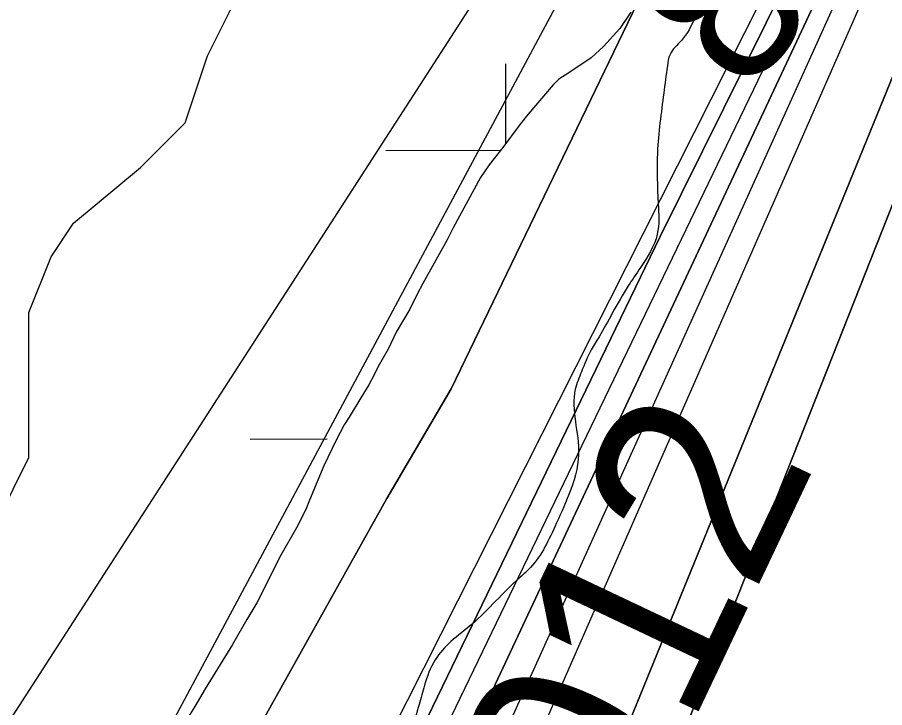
# Model space of a CAD drawing. Extents: x 3361039 to 3398939, y 576572 to 602007.
# Drawn here: x 3384961.7 to 3385323, y 598286.8 to 598574.6 of the extents above; entities that cross this region are included whole.
import ezdxf

# ---------------------------------------------------------------- set-up
doc = ezdxf.new("R2010")
doc.units = 0
for name, color, linetype in [('V-RIVR-EDGE', 7, 'Continuous'), ('V-RIVR-IDEN', 7, 'Continuous'), ('V-RIVR-RANG', 7, 'Continuous'), ('V-TOPO-DPTH', 7, 'Continuous'), ('V-TOPO-MINR', 7, 'Continuous'), ('V-TOPO-WATR', 7, 'Continuous'), ('V-WETL-SWMP', 7, 'Continuous')]:
    doc.layers.add(name, color=color, linetype=linetype)

msp = doc.modelspace()

# ---------------------------------------------------------------- linework, layer by layer
at = {"layer": 'V-RIVR-EDGE'}
msp.add_spline([(3385319.86, 599617.15), (3385311.39, 599591.95), (3385309.54, 599580.62), (3385310.59, 599561.97), (3385309.8, 599540.04), (3385308.68, 599529.81), (3385307.52, 599501.66), (3385304.54, 599481.93), (3385297.17, 599457.09), (3385296.76, 599438.82), (3385298.14, 599405.91), (3385297.68, 599368.63), (3385295.77, 599332.81), (3385287.26, 599291.52), (3385284.63, 599264.11), (3385282.72, 599231.95), (3385283.32, 599178.94), (3385278.73, 599095.25), (3385275.01, 599070.76), (3385273.84, 599040.43), (3385273.03, 599006.07), (3385269.62, 598960.75), (3385265.86, 598917.99), (3385263.63, 598902.64), (3385261.39, 598885.1), (3385260.29, 598881.08), (3385260.27, 598873.4), (3385266.07, 598855.48), (3385266.05, 598847.07), (3385265.66, 598835.74), (3385265.62, 598820.02), (3385266.69, 598810.15), (3385270.68, 598798.07), (3385270.66, 598787.11), (3385270.21, 598755.31), (3385266.83, 598719.86), (3385263.83, 598689.16), (3385264.17, 598678.19), (3385267.07, 598668.68), (3385269.62, 598665.38), (3385269.61, 598659.53), (3385260.07, 598643.47), (3385251.63, 598631.8), (3385249.4, 598618.64), (3385248.27, 598602.93), (3385245.65, 598579.9), (3385243.81, 598574.42), (3385238.3, 598564.93), (3385233.54, 598559.1), (3385232.43, 598554.35), (3385230.94, 598543.02), (3385228.32, 598518.17), (3385228.63, 598496.97), (3385228.23, 598484.17), (3385221.26, 598470.3), (3385216.12, 598462.64), (3385209.51, 598451.32), (3385204, 598441.46), (3385200.7, 598435.99), (3385196.66, 598426.86), (3385194.08, 598419.56), (3385195.47, 598392.5), (3385191.41, 598375.7), (3385185.53, 598362.19), (3385174.52, 598344.3), (3385170.86, 598341.02), (3385151.07, 598321.69), (3385142.28, 598314.41), (3385135.68, 598306.75), (3385131.27, 598296.16), (3385129.05, 598288.12), (3385126.47, 598277.89), (3385127.53, 598264.36), (3385129.31, 598245.71), (3385125.6, 598223.79), (3385121.16, 598200.41), (3385126.63, 598197.1), (3385126.62, 598193.08), (3385120.36, 598174.82), (3385117.8, 598173.73), (3385103.9, 598168.28), (3385087.43, 598162.11), (3385067.66, 598146.44), (3385054.45, 598126.36), (3385045.25, 598101.53), (3385041.89, 598073.76), (3385035.63, 598055.13), (3385018.38, 598028.12), (3385003.34, 598008.42), (3384987.56, 597982.14), (3384972.52, 597960.61), (3384967.01, 597952.21), (3384958.55, 597929.94), (3384948.63, 597908.39), (3384939.08, 597890.87), (3384932.49, 597887.96), (3384925.16, 597879.21), (3384919.66, 597871.55), (3384916.34, 597859.12), (3384911.12, 597818.56), (3384903.77, 597803.96), (3384893.15, 597793.38), (3384877.04, 597782.82), (3384864.22, 597774.45), (3384852.5, 597763.14), (3384846.64, 597759.87), (3384841.87, 597754.4), (3384836.75, 597752.22), (3384831.26, 597751.13), (3384825.42, 597751.15), (3384821.02, 597748.96), (3384808.57, 597737.3), (3384797.56, 597723.07), (3384783.29, 597717.62), (3384768.67, 597716.56), (3384763.55, 597714.38), (3384758.06, 597711.47), (3384756.58, 597707.45), (3384756.57, 597700.14), (3384757.98, 597681.86), (3384759.43, 597674.91), (3384767.08, 597666.85), (3384767.8, 597662.1), (3384764.11, 597648.21), (3384754.94, 597633.61), (3384742.47, 597618.29), (3384735.15, 597613.56), (3384730.03, 597611.01), (3384722.72, 597611.03), (3384718.33, 597611.41), (3384713.57, 597609.96), (3384708.45, 597607.41), (3384700.76, 597602.68), (3384682.45, 597588.83), (3384665.26, 597583.39), (3384655.38, 597579.76), (3384649.52, 597574.66), (3384639.98, 597561.89), (3384632.63, 597546.55), (3384628.58, 597534.5), (3384628.92, 597525.72), (3384632.93, 597520.96), (3384635.47, 597511.82), (3384635.46, 597506.33), (3384632.16, 597502.69), (3384610.17, 597481.9), (3384595.14, 597464.76), (3384587.81, 597457.83), (3384578.65, 597445.43), (3384573.51, 597437.76), (3384572.03, 597431.55), (3384572.02, 597425.34), (3384577.46, 597411.43), (3384577.45, 597406.32), (3384568.63, 597387.33), (3384559.44, 597366.52), (3384558.34, 597365.42), (3384549.56, 597362.52), (3384541.15, 597358.88), (3384528.33, 597350.87), (3384500.11, 597319.87), (3384474.46, 597295.08), (3384441.5, 597273.59), (3384418.07, 597259.03), (3384397.58, 597248.11), (3384366.82, 597225.89), (3384340.8, 597201.83), (3384306.01, 597173.77), (3384286.58, 597152.98), (3384263.48, 597126.35), (3384241.84, 597096.06), (3384215.09, 597069.81), (3384190.92, 597052.69), (3384183.61, 597050.51), (3384172.27, 597049.81), (3384159.85, 597052.04), (3384147.8, 597056.09), (3384140.85, 597056.83), (3384133.18, 597056.49), (3384126.59, 597053.58), (3384115.61, 597048.12), (3384093.62, 597026.61), (3384081.16, 597014.21), (3384070.52, 596998.52), (3384058.39, 596970.04), (3384050.65, 596943.37), (3384045.12, 596924.74), (3384039.6, 596909.77), (3384031.17, 596902.11), (3384022.38, 596896.29), (3384002.63, 596888.66), (3383996.41, 596886.85), (3383978.08, 596865.69), (3383967.8, 596848.9), (3383957.89, 596831.01), (3383942.86, 596814.6), (3383926.37, 596800.38), (3383906.6, 596785.81), (3383874.35, 596755.55), (3383858.96, 596737.68), (3383839.52, 596713.23), (3383821.19, 596692.08), (3383808.37, 596681.87), (3383788.98, 596672.05), (3383779.83, 596671.34), (3383773.61, 596669.16), (3383762.27, 596664.81), (3383749.45, 596651.68), (3383732.57, 596626.13), (3383706.17, 596595.49), (3383686.38, 596574.7), (3383681.61, 596567.77), (3383672.43, 596549.15), (3383669.49, 596544.04), (3383657.04, 596537.49), (3383644.61, 596534.6), (3383640.58, 596532.41), (3383632.88, 596521.1), (3383623.7, 596505.04), (3383610.87, 596491.18), (3383602.45, 596484.99), (3383599.16, 596484.26), (3383594.41, 596485.37), (3383574.99, 596469.7), (3383560.34, 596456.94), (3383544.59, 596441.99), (3383533.98, 596440.92), (3383517.17, 596443.52), (3383504.02, 596447.58), (3383494.15, 596447.6), (3383486.11, 596446.53), (3383468.91, 596437.79), (3383449.5, 596423.22), (3383441.06, 596412.64), (3383427.5, 596398.78), (3383422, 596391.85), (3383417.6, 596385.28), (3383416.13, 596380.53), (3383414.28, 596373.23), (3383414.26, 596363.72), (3383418.21, 596338.49), (3383422.21, 596326.42), (3383429.48, 596311.05), (3383433.47, 596299.7), (3383431.98, 596289.11), (3383422.08, 596275.97), (3383408.15, 596260.29), (3383387.63, 596240.23), (3383367.12, 596223.83), (3383352.47, 596212.54), (3383337.46, 596204.53), (3383311.84, 596191.8), (3383284.04, 596182), (3383274.15, 596173.98), (3383259.49, 596158.3), (3383244.45, 596137.87), (3383231.23, 596114.51), (3383201.89, 596074), (3383183.56, 596053.21), (3383176.59, 596045.92), (3383169.63, 596037.16), (3383154.96, 596017.82), (3383136.61, 595991.18), (3383123.42, 595975.13), (3383109.14, 595966.03), (3383090.1, 595956.57), (3383070.72, 595951.14), (3383044.39, 595947.18), (3383011.84, 595942.14), (3382982.59, 595939.29), (3382960.64, 595934.23), (3382941.62, 595928.06), (3382928.81, 595919.69), (3382906.1, 595901.83), (3382880.1, 595885.81), (3382857.4, 595868.32), (3382833.23, 595852.29), (3382824.44, 595844.64), (3382818.2, 595833.69), (3382810.14, 595827.13), (3382799.89, 595821.31), (3382776.11, 595812.23), (3382746.08, 595790.37), (3382726.29, 595771.77), (3382717.85, 595757.9), (3382716.37, 595752.42), (3382716.35, 595740.73), (3382715.58, 595726.11), (3382711.89, 595711.49), (3382701.96, 595688.12), (3382682.89, 595664.41), (3382657.61, 595639.98), (3382621.72, 595611.92), (3382590.94, 595585.31), (3382557.62, 595562), (3382515.51, 595531.4), (3382468.28, 595501.9), (3382399.07, 595451.63), (3382354.76, 595420.3), (3382329.85, 595402.09), (3382312.28, 595391.53), (3382279.35, 595376.99), (3382250.06, 595361.71), (3382227.75, 595354.82), (3382194.09, 595344.3), (3382150.18, 595326.5), (3382116.16, 595314.88), (3382080.66, 595299.25), (3382061.26, 595288.33), (3382039.67, 595281.08), (3382015.9, 595274.56), (3381988.82, 595263.66), (3381924.8, 595242.25), (3381888.21, 595229.54), (3381851.64, 595223.78), (3381811.79, 595222.79), (3381786.93, 595221.02), (3381761.33, 595213.77), (3381741.93, 595206.14), (3381717.04, 595193.05), (3381692.87, 595175.19), (3381667.97, 595156.98), (3381621.11, 595130.04), (3381567.31, 595103.13), (3381511.32, 595078.41), (3381469.97, 595060.6), (3381438.13, 595044.23), (3381400.81, 595031.52), (3381367.52, 595022.47), (3381328.03, 595016.35), (3381309.02, 595017.13), (3381273.58, 595022.33), (3381264.44, 595022.36), (3381246.52, 595019.48), (3381219.45, 595012.23), (3381174.48, 595010.88), (3381152.92, 595011.67), (3381127.69, 595010.63), (3381092.59, 595005.97), (3381064.44, 595003.48), (3381034.8, 594994.05), (3381008.82, 594981.32), (3380980.63, 594964.57), (3380946.57, 594940.89), (3380922.03, 594921.22), (3380915.8, 594913.55), (3380913.22, 594905.88), (3380904.43, 594898.96), (3380882.83, 594884.39), (3380865.62, 594873.83), (3380856.48, 594871.3), (3380842.94, 594868.41), (3380834.89, 594864.04), (3380818.77, 594848.36), (3380800.46, 594836.34), (3380772.28, 594821.43), (3380760.93, 594817.07), (3380757.27, 594813.06), (3380750.68, 594808.32), (3380738.23, 594802.14), (3380723.6, 594798.88), (3380707.16, 594800.38), (3380694.73, 594802.24), (3380689.62, 594805.18), (3380685.26, 594813.6), (3380685.27, 594820.54), (3380683.83, 594829.69), (3380676.2, 594844.69), (3380655.78, 594865.21), (3380634.98, 594880.62), (3380615.26, 594889.44), (3380601.01, 594894.23), (3380590.78, 594893.16), (3380583.47, 594895.37), (3380575.81, 594899.77), (3380572.16, 594902.34), (3380566.32, 594907.47), (3380560.09, 594900.54), (3380548.73, 594890.7), (3380542.5, 594883.77), (3380535.89, 594871.72), (3380534.04, 594860.4), (3380532.56, 594853.46), (3380527.41, 594843.96), (3380512.75, 594827.19), (3380501.02, 594811.86), (3380491.1, 594793.61), (3380468.36, 594761.13), (3380453.69, 594741.06), (3380439.04, 594729.77), (3380420, 594719.94), (3380389.99, 594704.66), (3380353.4, 594689.04), (3380320.11, 594680.71), (3380292.66, 594665.06), (3380267.77, 594652.33), (3380251.3, 594646.15), (3380229.71, 594635.61), (3380197.13, 594617.41), (3380178.83, 594608.68), (3380146.63, 594596.7), (3380094.32, 594580.74), (3380046.39, 594564.41), (3380003.58, 594547.34), (3379965.9, 594536.83), (3379941.4, 594531.41), (3379928.97, 594529.98), (3379910.31, 594526), (3379887.27, 594519.48), (3379863.14, 594517.34), (3379841.92, 594512.64), (3379826.55, 594505.37), (3379800.92, 594489.35), (3379772.01, 594474.07), (3379738.35, 594464.28), (3379722.62, 594458.84), (3379694.08, 594446.48), (3379674.68, 594438.85), (3379654.94, 594434.88), (3379623.86, 594432.03), (3379592.04, 594427.36), (3379570.47, 594423.76), (3379542.66, 594414.69), (3379515.96, 594407.44), (3379503.51, 594401.26), (3379489.97, 594395.08), (3379466.93, 594388.55), (3379430.71, 594377.31), (3379379.12, 594357.7), (3379353.14, 594348.26), (3379334.85, 594343.55), (3379316.19, 594335.92), (3379302.28, 594329.01), (3379279.22, 594316.27), (3379263.85, 594306.44), (3379246.65, 594300.27), (3379225.06, 594290.82), (3379184.8, 594269.72), (3379153.33, 594255.9), (3379134.65, 594244.62), (3379112.32, 594230.05), (3379083.75, 594208.55), (3379059.6, 594196.19), (3379026.66, 594179.09), (3379000.68, 594170.38), (3378975.43, 594159.84), (3378928.93, 594130.34), (3378879.51, 594101.22), (3378845.83, 594079.01), (3378832.64, 594069.17), (3378785.43, 594044.8), (3378733.45, 594018.24), (3378688.06, 593992.4), (3378659.89, 593980.77), (3378638.65, 593968.39), (3378601.3, 593940.7), (3378552.59, 593903.54), (3378520.01, 593884.24), (3378468.39, 593853.67), (3378415.32, 593828.21), (3378382.75, 593811.84), (3378354.19, 593794), (3378320.86, 593766.3), (3378294.47, 593738.58), (3378277.62, 593725.1), (3378246.16, 593714.21), (3378222.01, 593708.06), (3378198.61, 593704.09), (3378184.71, 593700.84), (3378170.43, 593691.73), (3378149.19, 593676.07), (3378110.36, 593643.63), (3378072.65, 593618.5), (3378039.32, 593594.46), (3377997.95, 593566.78), (3377967.92, 593544.92), (3377933.49, 593516.13), (3377904.2, 593497.19), (3377862.83, 593473.9), (3377818.54, 593450.61), (3377791.08, 593430.94), (3377768.73, 593412.72), (3377749.67, 593388.64), (3377728.03, 593361.64), (3377695.07, 593334.31), (3377661.36, 593305.88), (3377617.78, 593271.26), (3377586.63, 593241.72), (3377549.65, 593215.13), (3377484.1, 593167.77), (3377437.59, 593133.53), (3377406.08, 593106.19), (3377382.27, 593085.04), (3377318.84, 593008.07), (3377284.74, 592967.94), (3377215.47, 592893.91), (3377171.11, 592842.48), (3377138.85, 592804.17), (3377088.65, 592754.95), (3377046.13, 592708.26), (3376960.03, 592629.88), (3376947.21, 592616.39), (3376906.35, 592574.91)], degree=3, dxfattribs=at)
at = {"layer": 'V-TOPO-DPTH'}
for points in [[(3384550.83, 597244.2), (3384568.5, 597265.44), (3384677.25, 597399.47), (3384743.78, 597482.93), (3384809.33, 597567.13), (3384873.41, 597652.45), (3384936.53, 597738.52), (3385048.7, 597894.31), (3385054.95, 597903.07), (3385061.15, 597911.87), (3385067.27, 597920.72), (3385073.34, 597929.61), (3385353.4, 598616.62), (3385367.52, 598644.11), (3385441.44, 599377.41), (3385425.94, 599970.95), (3385411.5, 600196.44)], [(3385411.5, 600196.44), (3385425.94, 599970.95), (3385441.44, 599377.41), (3385367.52, 598644.11), (3385353.4, 598616.62), (3385073.34, 597929.61), (3385067.27, 597920.72), (3385061.15, 597911.87), (3385054.95, 597903.07), (3385048.7, 597894.31), (3384936.53, 597738.52), (3384873.41, 597652.45), (3384809.33, 597567.13), (3384743.78, 597482.93), (3384677.25, 597399.47), (3384568.5, 597265.44), (3384550.83, 597244.2)], [(3384603.45, 597234.45), (3384612.42, 597246.57), (3384621.39, 597258.7), (3384630.34, 597270.84), (3384639.29, 597282.98), (3384853.36, 597573.82), (3384892.31, 597626.7), (3384931.28, 597679.57), (3384970.28, 597732.42), (3385009.3, 597785.25), (3385054.72, 597846.71), (3385070.95, 597868.87), (3385087.07, 597891.12), (3385363.14, 598590.25), (3385370.57, 598605.02), (3385556.66, 599323.63), (3385552.19, 599329.11), (3385551.82, 599329.65), (3385551.15, 599332.83), (3385551.14, 599334.18), (3385487.19, 600005.87), (3385481.81, 600023.22), (3385459.86, 600196.57)], [(3385459.86, 600196.57), (3385481.81, 600023.22), (3385487.19, 600005.87), (3385551.14, 599334.18), (3385551.15, 599332.83), (3385551.82, 599329.65), (3385552.19, 599329.11), (3385556.66, 599323.63), (3385370.57, 598605.02), (3385363.14, 598590.25), (3385087.07, 597891.12), (3385070.95, 597868.87), (3385054.72, 597846.71), (3385009.3, 597785.25), (3384970.28, 597732.42), (3384931.28, 597679.57), (3384892.31, 597626.7), (3384853.36, 597573.82), (3384639.29, 597282.98), (3384630.34, 597270.84), (3384621.39, 597258.7), (3384612.42, 597246.57), (3384603.45, 597234.45)], [(3383824.76, 596767.83), (3384348.85, 597404.02), (3384350.19, 597405.5), (3384352.9, 597408.42), (3384354.27, 597409.86), (3384369.62, 597425.8), (3384378.65, 597435.24), (3384387.62, 597444.72), (3384396.53, 597454.27), (3384405.39, 597463.86), (3384892.53, 597995.59), (3384905.52, 598010.77), (3384917.78, 598026.47), (3384928.96, 598042.97), (3385025.33, 598212.43), (3385115.63, 598374.02), (3385142.37, 598419.75), (3385266.43, 598676.87), (3385299.83, 599432.35), (3385304.41, 599445.88), (3385308.26, 599459.63), (3385311.63, 599473.53), (3385302.71, 600053.41)], [(3384438.7, 597214.88), (3384476.25, 597248.85), (3384492.46, 597264.98), (3384501, 597274.33), (3384530.91, 597317.68), (3384592.49, 597432.47), (3384686.55, 597593.15), (3384807, 597755.47), (3384960.74, 597951.77), (3384976.97, 597973.01), (3384985.51, 597985.76), (3384996.63, 598004.47), (3385093.32, 598201.76), (3385229.4, 598483.24), (3385282.45, 598590.38)], [(3385282.45, 598590.38), (3385229.4, 598483.24), (3385093.32, 598201.76), (3384996.63, 598004.47), (3384985.51, 597985.76), (3384976.97, 597973.01), (3384960.74, 597951.77), (3384807, 597755.47), (3384686.55, 597593.15), (3384592.49, 597432.47), (3384530.91, 597317.68), (3384501, 597274.33), (3384492.46, 597264.98), (3384476.25, 597248.85), (3384438.7, 597214.88)], [(3384998.51, 597961.89), (3385009.77, 597979.68), (3385020.72, 597997.69), (3385298.72, 598591.2)], [(3385298.72, 598591.2), (3385020.72, 597997.69), (3385009.77, 597979.68), (3384998.51, 597961.89)], [(3385314.1, 598583.06), (3385050.23, 597981.3), (3385038.55, 597960.25), (3385026.51, 597939.42), (3385013.91, 597918.91), (3385000.96, 597898.62), (3384987.69, 597878.53), (3384974.37, 597858.46), (3384960.98, 597838.44), (3384947.54, 597818.45), (3384942.32, 597810.73), (3384926.2, 597786.93), (3384910.03, 597763.17), (3384893.78, 597739.46), (3384877.47, 597715.78), (3384779.25, 597573.61), (3384738.31, 597515.79), (3384696.51, 597458.6), (3384653.43, 597402.38), (3384609.48, 597346.81), (3384542.85, 597264.49), (3384531.4, 597250.71), (3384519.71, 597237.14)], [(3385314.1, 598583.06), (3385050.23, 597981.3), (3385038.55, 597960.25), (3385026.51, 597939.42), (3385013.91, 597918.91), (3385000.96, 597898.62), (3384987.69, 597878.53), (3384974.37, 597858.46), (3384960.98, 597838.44), (3384947.54, 597818.45), (3384942.32, 597810.73), (3384926.2, 597786.93), (3384910.03, 597763.17), (3384893.78, 597739.46), (3384877.47, 597715.78), (3384779.25, 597573.61), (3384738.31, 597515.79), (3384696.51, 597458.6), (3384653.43, 597402.38), (3384609.48, 597346.81), (3384542.85, 597264.49), (3384531.4, 597250.71), (3384519.71, 597237.14)]]:
    msp.add_lwpolyline(points, dxfattribs=at)
at = {"layer": 'V-TOPO-MINR'}
for points in [[(3385411.5, 600196.44), (3385425.94, 599970.95), (3385441.44, 599377.41), (3385367.52, 598644.11), (3385353.4, 598616.62), (3385073.34, 597929.61), (3385067.27, 597920.72), (3385061.15, 597911.87), (3385054.95, 597903.07), (3385048.7, 597894.31), (3384936.53, 597738.52), (3384873.41, 597652.45), (3384809.33, 597567.13), (3384743.78, 597482.93), (3384677.25, 597399.47), (3384568.5, 597265.44), (3384550.83, 597244.2)], [(3384603.45, 597234.45), (3384612.42, 597246.57), (3384621.39, 597258.7), (3384630.34, 597270.84), (3384639.29, 597282.98), (3384853.36, 597573.82), (3384892.31, 597626.7), (3384931.28, 597679.57), (3384970.28, 597732.42), (3385009.3, 597785.25), (3385054.72, 597846.71), (3385070.95, 597868.87), (3385087.07, 597891.12), (3385363.14, 598590.25), (3385370.57, 598605.02), (3385556.66, 599323.63), (3385552.19, 599329.11), (3385551.82, 599329.65), (3385551.15, 599332.83), (3385551.14, 599334.18), (3385487.19, 600005.87), (3385481.81, 600023.22), (3385459.86, 600196.57)], [(3385302.71, 600053.41), (3385311.63, 599473.53), (3385308.26, 599459.63), (3385304.41, 599445.88), (3385299.83, 599432.35), (3385266.43, 598676.87), (3385142.37, 598419.75), (3385115.63, 598374.02), (3385025.33, 598212.43), (3384928.96, 598042.97), (3384917.78, 598026.47), (3384905.52, 598010.77), (3384892.53, 597995.59), (3384405.39, 597463.86), (3384396.53, 597454.27), (3384387.62, 597444.72), (3384378.65, 597435.24), (3384369.62, 597425.8), (3384354.27, 597409.86), (3384352.9, 597408.42), (3384350.19, 597405.5), (3384348.85, 597404.02), (3383824.76, 596767.83)], [(3385282.31, 600021.83), (3385299.08, 599467.23), (3385243.36, 598700.57), (3385239.27, 598686.72), (3385234.49, 598673.14), (3385228.69, 598659.97), (3385222.19, 598647.08), (3384911.39, 598066.39), (3384903.88, 598053.18), (3384900.7, 598047.99), (3384897.3, 598042.96), (3384893.58, 598038.16), (3384889.64, 598033.52), (3384809.15, 597944.85), (3384764.64, 597896.15), (3384719.89, 597847.66), (3384674.8, 597799.5), (3384629.48, 597751.55), (3384353.63, 597461.73), (3384339.82, 597447.13), (3384326.07, 597432.47), (3384312.4, 597417.74), (3384298.8, 597402.94), (3383821.34, 596873.06)], [(3385215.23, 598679.69), (3384987.69, 598326.9), (3384962.39, 598287.8), (3384937.02, 598248.75), (3384911.53, 598209.77), (3384885.97, 598170.84), (3384852.01, 598119.27), (3384843.18, 598106.3), (3384834.1, 598093.52), (3384824.62, 598081.03), (3384814.89, 598068.73), (3384582.52, 597784.11), (3384536.62, 597728.89), (3384490.08, 597674.22), (3384442.59, 597620.38), (3384394.46, 597567.09), (3384310.23, 597475.48), (3384303.73, 597468.41), (3384297.21, 597461.36), (3384290.69, 597454.31), (3384284.15, 597447.27), (3384184.68, 597340.33)], [(3385292.73, 598624.2), (3384990.17, 598024.38), (3384989.4, 598021.9), (3384988.69, 598019.41), (3384988.08, 598016.89), (3384987.52, 598014.36), (3384986.88, 598011.86), (3384986.06, 598009.44), (3384984.97, 598007.13), (3384983.71, 598004.88), (3384973.5, 597988.88), (3384972.01, 597986.64), (3384970.47, 597984.44), (3384968.86, 597982.28), (3384967.2, 597980.17), (3384527.92, 597440.34)], [(3385296.48, 598603.2), (3385003.16, 597994.19), (3384995.65, 597982.23), (3384987.93, 597970.4)], [(3385298.72, 598591.2), (3385020.72, 597997.69), (3385009.77, 597979.68), (3384998.51, 597961.89)], [(3385314.1, 598583.06), (3385050.23, 597981.3), (3385038.55, 597960.25), (3385026.51, 597939.42), (3385013.91, 597918.91), (3385000.96, 597898.62), (3384987.69, 597878.53), (3384974.37, 597858.46), (3384960.98, 597838.44), (3384947.54, 597818.45), (3384942.32, 597810.73), (3384926.2, 597786.93), (3384910.03, 597763.17), (3384893.78, 597739.46), (3384877.47, 597715.78), (3384779.25, 597573.61), (3384738.31, 597515.79), (3384696.51, 597458.6), (3384653.43, 597402.38), (3384609.48, 597346.81), (3384542.85, 597264.49), (3384531.4, 597250.71), (3384519.71, 597237.14)], [(3385301.18, 598578.3), (3385040.84, 598002.05), (3385026.11, 597976.83), (3385010.93, 597951.88), (3384995.09, 597927.34), (3384978.81, 597903.08), (3384954.22, 597867.48), (3384925.48, 597825.53), (3384896.95, 597783.42), (3384868.75, 597741.1), (3384840.76, 597698.64), (3384838.61, 597695.36), (3384809.61, 597651.22), (3384780.46, 597607.17), (3384751.1, 597563.27), (3384721.59, 597519.46), (3384701.54, 597489.85), (3384672.05, 597447.47), (3384641.85, 597405.61), (3384610.58, 597364.54), (3384578.61, 597323.99), (3384530.05, 597263.99), (3384521.7, 597253.95), (3384513.18, 597244.06)]]:
    msp.add_lwpolyline(points, dxfattribs=at)
at = {"layer": 'V-TOPO-WATR'}
msp.add_lwpolyline([(3384438.7, 597214.88), (3384476.25, 597248.85), (3384492.46, 597264.98), (3384501, 597274.33), (3384530.91, 597317.68), (3384592.49, 597432.47), (3384686.55, 597593.15), (3384807, 597755.47), (3384960.74, 597951.77), (3384976.97, 597973.01), (3384985.51, 597985.76), (3384996.63, 598004.47), (3385093.32, 598201.76), (3385229.4, 598483.24), (3385282.45, 598590.38)], dxfattribs=at)
at = {"layer": 'V-WETL-SWMP'}
for p, q in [((3385040.85, 598558.56), (3385087.31, 598651.59)), ((3385217.26, 598576.71), (3385212.61, 598569.94)), ((3385212.61, 598569.94), (3385205.88, 598562.38)), ((3385205.88, 598562.38), (3385200.7, 598557.68)), ((3385031.55, 598530.65), (3385040.85, 598558.56)), ((3385200.7, 598557.68), (3385191.37, 598551.42)), ((3385165.2, 598522.11), (3385165.11, 598555.19)), ((3385191.37, 598551.42), (3385187.22, 598548.8)), ((3385187.22, 598548.8), (3385184.89, 598546.46)), ((3385184.89, 598546.46), (3385176.86, 598537.07)), ((3385176.86, 598537.07), (3385173.76, 598533.42)), ((3385173.76, 598533.42), (3385170.65, 598529.52)), ((3385012.97, 598512.05), (3385031.55, 598530.65)), ((3385170.65, 598529.52), (3385163.93, 598520.4)), ((3385115.21, 598519.05), (3385162.98, 598519.18)), ((3385163.93, 598520.4), (3385158.24, 598513.1)), ((3384985.09, 598488.79), (3385012.97, 598512.05)), ((3385158.24, 598513.1), (3385154.62, 598507.89)), ((3385154.62, 598507.89), (3385143.25, 598486.8)), ((3384975.8, 598474.83), (3384985.09, 598488.79)), ((3385143.25, 598486.8), (3385140.67, 598481.85)), ((3385140.67, 598481.85), (3385130.6, 598463.63)), ((3384966.51, 598451.58), (3384975.8, 598474.83)), ((3385130.6, 598463.63), (3385128.27, 598459.2)), ((3385128.27, 598459.2), (3385125.18, 598452.96)), ((3385125.18, 598452.96), (3385119.49, 598443.32)), ((3384966.5, 598391.11), (3384966.51, 598451.58)), ((3385119.49, 598443.32), (3385116.14, 598436.29)), ((3385116.14, 598436.29), (3385112, 598429)), ((3385112, 598429), (3385110.46, 598425.88)), ((3385110.46, 598425.88), (3385108.13, 598421.45)), ((3385108.13, 598421.45), (3385104.77, 598415.98)), ((3385104.77, 598415.98), (3385099.86, 598407.91)), ((3385099.86, 598407.91), (3385097.79, 598404.78)), ((3385097.79, 598404.78), (3385094.44, 598398.28)), ((3385058.71, 598398.82), (3385090.7, 598398.91)), ((3385094.44, 598398.28), (3385089.27, 598387.6)), ((3384952.57, 598363.2), (3384966.5, 598391.11)), ((3385089.27, 598387.6), (3385083.35, 598373.29)), ((3385083.35, 598373.29), (3385081.8, 598369.39)), ((3385081.8, 598369.39), (3385077.93, 598361.83)), ((3385077.93, 598361.83), (3385071.47, 598350.38)), ((3385071.47, 598350.38), (3385061.4, 598330.59)), ((3385061.4, 598330.59), (3385057.26, 598323.56)), ((3385057.26, 598323.56), (3385051.32, 598313.15)), ((3385051.32, 598313.15), (3385039.95, 598294.66)), ((3385039.95, 598294.66), (3385035.56, 598287.36)), ((3385035.56, 598287.36), (3385025.22, 598270.7))]:
    msp.add_line(p, q, dxfattribs=at)

# ---------------------------------------------------------------- texts
at = {"layer": 'V-RIVR-IDEN'}
msp.add_text(' 2012', height=83, rotation=64.6622, dxfattribs=at).set_placement((3385175.82, 598138.22))
at = {"layer": 'V-RIVR-RANG'}
msp.add_text('8.4', height=67, rotation=51.6283, dxfattribs=at).set_placement((3385265.2, 598540.72))

doc.saveas('drawing.dxf')
